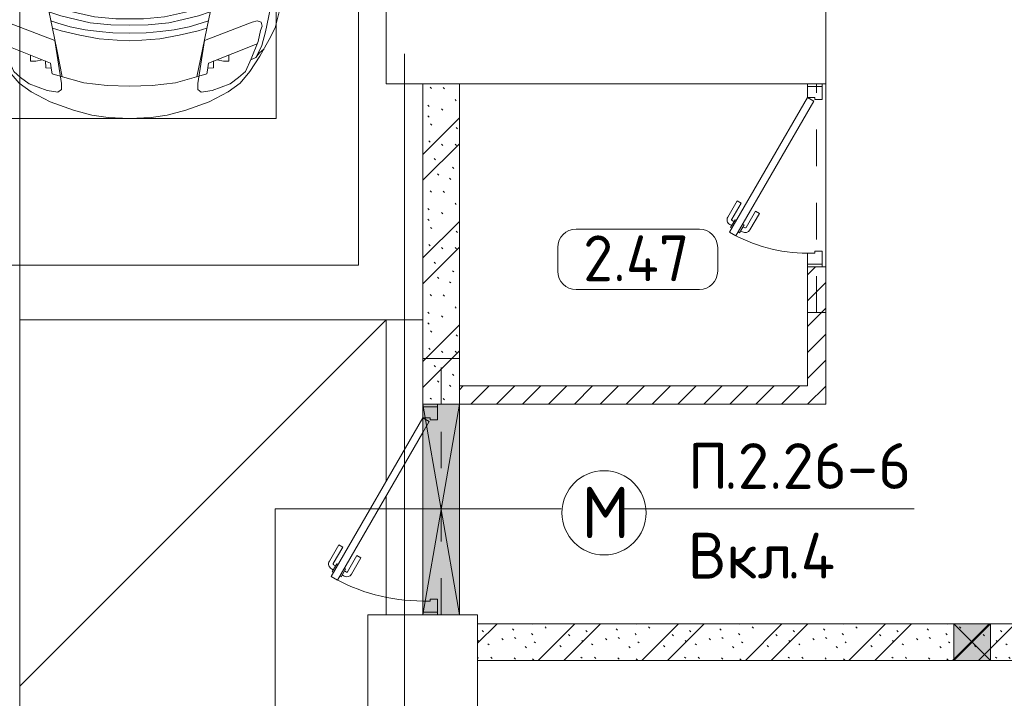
# Model space of a CAD drawing. Header units: millimetres. Extents: x -32229 to 291619, y -13689 to 125138.
# Tile 400 of 565: x 22735 to 28110, y 113394 to 117100. Entities that reach past the tile are written whole.
import ezdxf

# ---------------------------------------------------------------- set-up
doc = ezdxf.new("R2010")
doc.units = ezdxf.units.MM
doc.linetypes.add('3_ Штрих_ 1 х 1 мм', pattern=[400, 200, -200])
doc.linetypes.add('ADSK_Линия сетки', pattern=[5000, 4000, -500, 0, -500])
for name, color, linetype, lineweight in [('A-____-NOTE-TEXT', 7, 'Continuous', 18), ('A-AREA-____-IDEN', 7, 'Continuous', 9), ('A-DETL-____-THIN', 7, 'Continuous', 9), ('A-DETL-GENF-OTLN', 7, 'Continuous', 18), ('A-DOOR-____-MCUT', 7, 'Continuous', 9), ('A-DOOR-____-OTLN', 7, 'Continuous', 18), ('A-DOOR-FRAM-MCUT', 7, 'Continuous', 9), ('A-FLOR-____-OTLN', 7, 'Continuous', 18), ('A-GLAZ-____-MCUT', 7, 'Continuous', 9), ('A-GLAZ-____-OTLN', 7, 'Continuous', 18), ('A-WALL-____-MCUT', 7, 'Continuous', 40), ('A-WALL-____-PATT', 7, 'Continuous', 40), ('C-PRKG-____-OTLN', 7, 'Continuous', 18), ('G-____-____-TEXT', 7, 'Continuous', 9), ('I-WALL-____-MCUT', 7, 'Continuous', 40), ('S-BEAM-____-OTLN', 7, 'Continuous', 18), ('S-COLS-____-MCUT', 7, 'Continuous', 40), ('S-GRID-____-OTLN', 7, 'Continuous', 9)]:
    doc.layers.add(name, color=color, linetype=linetype, lineweight=lineweight)
doc.layers.add('A-DETL-____-OTLN', color=7, linetype='Continuous', lineweight=9, true_color=0x00a600)
doc.styles.add('GOST Common_2', font='GOST_Common.ttf', dxfattribs={"height": 280})
doc.styles.add('GOST Common_9', font='GOST_Common.ttf', dxfattribs={"height": 250})
doc.styles.add('ISOCPEUR', font='isocpeur.ttf', dxfattribs={"height": 250})
pattern_1 = [(135, (300.56, 377.28), (-565.6854, 6e-14), [10, -790]), (135, (349.8, 474.73), (-565.6854, 6e-14), [10, -790]), (135, (423.93, 473.06), (-565.6854, 6e-14), [10, -790]), (135, (229.92, 447.9), (-565.6854, 6e-14), [10, -790]), (135, (155.08, 447.9), (-565.6854, 6e-14), [10, -790]), (135, (114.9, 369.03), (-565.6854, 6e-14), [10, -790]), (135, (132.43, 285.8), (-565.6854, 6e-14), [10, -790]), (135, (214.66, 322), (-565.6854, 6e-14), [10, -790]), (135, (198.16, 261.88), (-565.6854, 6e-14), [10, -790]), (135, (45.2, 272.9), (-565.6854, 6e-14), [10, -790]), (135, (42.32, 336.16), (-565.6854, 6e-14), [10, -790]), (135, (92.26, 192.24), (-565.6854, 6e-14), [10, -790]), (135, (7.07, 149.2), (-565.6854, 6e-14), [10, -790]), (135, (80.6, 95.1), (-565.6854, 6e-14), [10, -790]), (135, (79.53, 36.94), (-565.6854, 6e-14), [10, -790]), (135, (153.87, 74.56), (-565.6854, 6e-14), [10, -790]), (135, (228.35, 124.8), (-565.6854, 6e-14), [10, -790]), (135, (279.75, 180.4), (-565.6854, 6e-14), [10, -790]), (135, (282.9, 31.63), (-565.6854, 6e-14), [10, -790]), (135, (377.38, 53.45), (-565.6854, 6e-14), [10, -790]), (135, (352.28, 102.7), (-565.6854, 6e-14), [10, -790]), (135, (354.05, 0), (-565.6854, 6e-14), [10, -790]), (135, (553.23, 16.45), (-565.6854, 6e-14), [10, -790]), (135, (542.38, 63.45), (-565.6854, 6e-14), [10, -790]), (135, (536.58, 239.3), (-565.6854, 6e-14), [10, -790]), (135, (475.85, 203.9), (-565.6854, 6e-14), [10, -790]), (135, (475.85, 316.54), (-565.6854, 6e-14), [10, -790]), (135, (520.8, 408.7), (-565.6854, 6e-14), [10, -790]), (135, (551.1, 470.8), (-565.6854, 6e-14), [10, -790]), (135, (235.25, 537.93), (-565.6854, 6e-14), [10, -790]), (135, (407.25, 547.65), (-565.6854, 6e-14), [10, -790]), (135, (94.5, 558.6), (-565.6854, 6e-14), [10, -790]), (135, (46.4, 532.3), (-565.6854, 6e-14), [10, -790]), (135, (85.56, 465.04), (-565.6854, 6e-14), [10, -790]), (135, (355.53, 181.14), (-565.6854, 6e-14), [10, -790]), (135, (362.23, 243.6), (-565.6854, 6e-14), [10, -790]), (135, (413.45, 344.1), (-565.6854, 6e-14), [10, -790]), (135, (286.3, 273.25), (-565.6854, 6e-14), [10, -790]), (135, (423.02, 263.72), (-565.6854, 6e-14), [10, -790]), (135, (162.94, 190.2), (-565.6854, 6e-14), [10, -790]), (135, (470.25, 120.93), (-565.6854, 6e-14), [10, -790]), (135, (484.48, 9.78), (-565.6854, 6e-14), [10, -790]), (45, (0, 212.13), (-565.6854, 0), []), (45, (212.13, 0), (-565.6854, 0), []), (45, (353.55, 0), (-565.6854, 0), []), (45, (0, 353.55), (-565.6854, 0), [])]
pattern_2 = [(45, (0, 0), (-70.71068, 70.71068), [])]

# ---------------------------------------------------------------- blocks, each defined once
blk = doc.blocks.new('АР_Дверь однопольная - 1000х2100h_850__Кладовая-4711884--02 ЭМ')
at = {"layer": 'A-DOOR-____-MCUT', "color": 253, "lineweight": 13, "true_color": 0xaaaaaa}
for p, q in [((-311.1, 475), (-331.1, 440.4)), ((-331.1, 440.4), (405, 15.4)), ((425, 50), (-311.1, 475)), ((405, 15.4), (425, 50))]:
    blk.add_line(p, q, dxfattribs=at)
at = {"layer": 'A-DOOR-____-OTLN', "color": 253, "lineweight": 5, "true_color": 0xaaaaaa}
for p, q in [((-138.9, 433.3), (-227.7, 484.6)), ((-289.5, 462.5), (-285.5, 469.4)), ((-285.5, 469.4), (-242.2, 444.4)), ((-274.6, 463.2), (-268.6, 473.6)), ((-253, 450.7), (-247, 461.1)), ((-242.2, 444.4), (-246.2, 437.5)), ((-151.4, 411.7), (-240.2, 462.9)), ((-151.4, 411.7), (-138.9, 433.3)), ((-309.5, 427.9), (-313.5, 420.9)), ((-313.5, 420.9), (-270.2, 395.9)), ((-302.6, 414.7), (-308.7, 404.3)), ((-281, 402.2), (-287, 391.8)), ((-196.4, 333.7), (-285.2, 385)), ((-270.2, 395.9), (-266.2, 402.9)), ((-208.9, 312.1), (-297.7, 363.3)), ((-196.4, 333.7), (-208.9, 312.1))]:
    blk.add_line(p, q, dxfattribs=at)
for centre, radius, start, end in [((-242.7, 458.6), 30, 60, 150), ((425, 50), 850, 150, 180), ((-242.7, 458.6), 4.99, 60, 150), ((-282.7, 389.3), 30, 150, 240), ((-282.7, 389.3), 4.99, 150, 240)]:
    blk.add_arc(centre, radius, start, end, dxfattribs=at)
at = {"layer": 'A-DOOR-FRAM-MCUT', "color": 253, "lineweight": 13, "true_color": 0xaaaaaa}
for p, q in [((-485, 50), (-500, 50)), ((-425, 50), (-485, 50)), ((-485, 50), (-485, -30)), ((-425, 10), (-425, 50)), ((-415, 10), (-425, 10)), ((-415, -30), (-415, 10)), ((425, 10), (415, 10)), ((415, 10), (415, -30)), ((485, 50), (425, 50)), ((425, 50), (425, 10)), ((485, -30), (485, 50)), ((485, 50), (500, 50)), ((-485, -30), (-500, -30)), ((-485, -30), (-415, -30)), ((415, -30), (485, -30)), ((485, -30), (500, -30))]:
    blk.add_line(p, q, dxfattribs=at)
blk = doc.blocks.new('АР_Дверь однопольная - 1150х2100h_кл_ коридор-4810408--02 ЭМ')
at = {"layer": 'A-DOOR-____-MCUT', "color": 253, "lineweight": 13, "true_color": 0xaaaaaa}
for p, q in [((-366, 600), (-386, 565.4)), ((500, 100), (-366, 600)), ((-386, 565.4), (420, 100)), ((420, 100), (480, 65.4)), ((480, 65.4), (500, 100))]:
    blk.add_line(p, q, dxfattribs=at)
at = {"layer": 'A-DOOR-____-OTLN', "color": 253, "lineweight": 5, "true_color": 0xaaaaaa}
for p, q in [((-344.4, 587.5), (-340.4, 594.4)), ((-340.4, 594.4), (-297.1, 569.4)), ((-329.5, 588.2), (-323.5, 598.6)), ((-193.8, 558.3), (-282.6, 609.6)), ((-364.4, 552.9), (-368.4, 545.9)), ((-368.4, 545.9), (-325.1, 520.9)), ((-357.5, 539.7), (-363.6, 529.3)), ((-307.9, 575.7), (-301.9, 586.1)), ((-297.1, 569.4), (-301.1, 562.5)), ((-206.3, 536.7), (-295.1, 587.9)), ((-206.3, 536.7), (-193.8, 558.3)), ((-263.8, 437.1), (-352.6, 488.3)), ((-335.9, 527.2), (-341.9, 516.8)), ((-251.3, 458.7), (-340.1, 510)), ((-325.1, 520.9), (-321.1, 527.9)), ((-251.3, 458.7), (-263.8, 437.1))]:
    blk.add_line(p, q, dxfattribs=at)
for centre, radius, start, end in [((500, 100), 1000, 150, 180), ((-297.6, 583.6), 30, 60, 150), ((-297.6, 583.6), 4.99, 60, 150), ((-337.6, 514.3), 30, 150, 240), ((-337.6, 514.3), 4.99, 150, 240)]:
    blk.add_arc(centre, radius, start, end, dxfattribs=at)
at = {"layer": 'A-DOOR-FRAM-MCUT', "color": 253, "lineweight": 13, "true_color": 0xaaaaaa}
for p, q in [((-560, 100), (-575, 100)), ((-500, 100), (-560, 100)), ((-560, 100), (-560, 20)), ((-500, 60), (-500, 100)), ((-490, 60), (-500, 60)), ((-490, 20), (-490, 60)), ((500, 60), (490, 60)), ((490, 60), (490, 20)), ((560, 100), (500, 100)), ((500, 100), (500, 60)), ((560, 20), (560, 100)), ((560, 100), (575, 100)), ((-560, 20), (-575, 20)), ((-560, 20), (-490, 20)), ((490, 20), (560, 20)), ((560, 20), (575, 20))]:
    blk.add_line(p, q, dxfattribs=at)
blk = doc.blocks.new('АР_Машиноместо - 4900x2400_М__5300х2500_-V64--02 ЭМ')
at = {"layer": 'A-DETL-GENF-OTLN', "color": 253, "lineweight": 13, "true_color": 0xaaaaaa}
for p, q in [((1132.7, -806), (1044.2, -818.6)), ((1250, -800), (1132.7, -806)), ((1250, -800), (1367.3, -806)), ((1367.3, -806), (1455.8, -818.6)), ((943.3, -845.1), (815.8, -891)), ((1044.2, -818.6), (943.3, -845.1)), ((1455.8, -818.6), (1556.7, -845.1)), ((1556.7, -845.1), (1684.2, -891)), ((815.8, -891), (711.9, -946.2)), ((1684.2, -891), (1788.1, -946.2)), ((711.9, -946.2), (647.2, -992.8)), ((800.1, -952.6), (700.9, -989.1)), ((859, -944.1), (800.1, -952.6)), ((877.7, -958.9), (859, -944.1)), ((877.7, -991.4), (877.7, -958.9)), ((1622.3, -958.9), (1641, -944.1)), ((1622.3, -991.4), (1622.3, -958.9)), ((1641, -944.1), (1699.9, -952.6)), ((1699.9, -952.6), (1799.1, -989.1)), ((1788.1, -946.2), (1852.8, -992.8)), ((647.2, -992.8), (593.2, -1056.8)), ((700.9, -989.1), (655, -1024.3)), ((841.1, -1225.9), (877.7, -991.4)), ((1000.2, -994.5), (871.4, -1031.3)), ((1127.4, -979.8), (1000.2, -994.5)), ((1250, -977.6), (1127.4, -979.8)), ((1250, -977.6), (1372.6, -979.8)), ((1372.6, -979.8), (1499.8, -994.5)), ((1499.8, -994.5), (1628.6, -1031.3)), ((1658.9, -1225.9), (1622.3, -991.4)), ((1799.1, -989.1), (1845, -1024.3)), ((1852.8, -992.8), (1906.8, -1056.8)), ((593.2, -1056.8), (539.3, -1140.4)), ((617.9, -1057.3), (586.9, -1126.3)), ((654.7, -1024.4), (617.9, -1057.3)), ((882.6, -1027.5), (853.8, -1167.4)), ((1617.4, -1027.5), (1646.2, -1167.4)), ((1845.3, -1024.4), (1882.1, -1057.3)), ((1882.1, -1057.3), (1913.1, -1126.3)), ((1906.8, -1056.8), (1960.7, -1140.4)), ((586.9, -1126.3), (548.2, -1220.1)), ((589, -1121.6), (561.3, -1132.6)), ((1911, -1121.6), (1938.7, -1132.6)), ((1913.1, -1126.3), (1951.8, -1220.1)), ((539.3, -1140.4), (487.4, -1232.1)), ((540.4, -1159.6), (516.2, -1180.5)), ((561.3, -1132.6), (540.4, -1159.6)), ((853.8, -1167.4), (826.8, -1300.9)), ((1646.2, -1167.4), (1673.2, -1300.9)), ((1938.7, -1132.6), (1959.6, -1159.6)), ((1959.6, -1159.6), (1983.8, -1180.5)), ((1960.7, -1140.4), (2012.6, -1232.1)), ((487.4, -1232.1), (455.7, -1296.1)), ((548.2, -1220.1), (535, -1280.6)), ((580.7, -1327.1), (841.1, -1225.9)), ((1084.1, -1236), (978.6, -1254.6)), ((1182.5, -1227.5), (1084.1, -1236)), ((1250, -1223.7), (1182.5, -1227.5)), ((1250, -1223.7), (1317.5, -1227.5)), ((1317.5, -1227.5), (1415.9, -1236)), ((1415.9, -1236), (1521.4, -1254.6)), ((1919.3, -1327.1), (1658.9, -1225.9)), ((1951.8, -1220.1), (1965, -1280.6)), ((2012.6, -1232.1), (2044.3, -1296.1)), ((535, -1280.6), (527.2, -1305.2)), ((876.3, -1278.7), (828.3, -1293.7)), ((978.6, -1254.6), (876.3, -1278.7)), ((1007.1, -1283.7), (925.2, -1301.6)), ((1083.6, -1274.6), (1007.1, -1283.7)), ((1159.1, -1267.9), (1083.6, -1274.6)), ((1250, -1266.6), (1159.1, -1267.9)), ((1250, -1266.6), (1340.9, -1267.9)), ((1340.9, -1267.9), (1416.4, -1274.6)), ((1416.4, -1274.6), (1492.9, -1283.7)), ((1492.9, -1283.7), (1574.8, -1301.6)), ((1521.4, -1254.6), (1623.7, -1278.7)), ((1623.7, -1278.7), (1671.7, -1293.7)), ((1965, -1280.6), (1972.8, -1305.2)), ((455.7, -1296.1), (430.8, -1396.6)), ((527.2, -1305.2), (531.8, -1326)), ((531.8, -1326), (554.4, -1333.3)), ((554.4, -1333.3), (580.7, -1327.1)), ((826.8, -1300.9), (770, -1576.5)), ((859.1, -1321.2), (819.9, -1334.4)), ((925.2, -1301.6), (859.1, -1321.2)), ((958.3, -1341.1), (873.8, -1361.2)), ((1035, -1323.2), (958.3, -1341.1)), ((1148.3, -1312.4), (1035, -1323.2)), ((1250, -1309.3), (1148.3, -1312.4)), ((1250, -1309.3), (1351.7, -1312.4)), ((1351.7, -1312.4), (1465, -1323.2)), ((1465, -1323.2), (1541.7, -1341.1)), ((1541.7, -1341.1), (1626.2, -1361.2)), ((1574.8, -1301.6), (1640.9, -1321.2)), ((1640.9, -1321.2), (1680.1, -1334.4)), ((1673.2, -1300.9), (1730, -1576.5)), ((1945.6, -1333.3), (1919.3, -1327.1)), ((1968.2, -1326), (1945.6, -1333.3)), ((1972.8, -1305.2), (1968.2, -1326)), ((2044.3, -1296.1), (2069.2, -1396.6)), ((430.8, -1396.6), (422, -1534.1)), ((873.8, -1361.2), (809.9, -1383.1)), ((945.3, -1380.6), (871.4, -1401.1)), ((1059, -1354.8), (945.3, -1380.6)), ((1174.5, -1344.2), (1059, -1354.8)), ((1250, -1344.9), (1174.5, -1344.2)), ((1250, -1344.9), (1325.5, -1344.2)), ((1325.5, -1344.2), (1441, -1354.8)), ((1441, -1354.8), (1554.7, -1380.6)), ((1554.7, -1380.6), (1628.6, -1401.1)), ((1626.2, -1361.2), (1690.1, -1383.1)), ((2069.2, -1396.6), (2078, -1534.1)), ((887, -1446.5), (790.4, -1477.3)), ((871.4, -1401.1), (800.5, -1424.6)), ((986.2, -1425.6), (887, -1446.5)), ((1061.9, -1445.7), (973.4, -1459.7)), ((1070, -1410.4), (986.2, -1425.6)), ((1163.9, -1435.1), (1061.9, -1445.7)), ((1168.3, -1399.8), (1070, -1410.4)), ((1250, -1435.1), (1163.9, -1435.1)), ((1250, -1400.1), (1168.3, -1399.8)), ((1250, -1400.1), (1331.7, -1399.8)), ((1250, -1435.1), (1336.1, -1435.1)), ((1331.7, -1399.8), (1430, -1410.4)), ((1336.1, -1435.1), (1438.1, -1445.7)), ((1430, -1410.4), (1513.8, -1425.6)), ((1438.1, -1445.7), (1526.6, -1459.7)), ((1513.8, -1425.6), (1613, -1446.5)), ((1613, -1446.5), (1709.6, -1477.3)), ((1628.6, -1401.1), (1699.5, -1424.6)), ((884.3, -1480.8), (782, -1518.1)), ((973.4, -1459.7), (884.3, -1480.8)), ((1060, -1496.1), (994.9, -1509.3)), ((1159.3, -1489.1), (1060, -1496.1)), ((1250, -1488.3), (1159.3, -1489.1)), ((1250, -1488.3), (1340.7, -1489.1)), ((1340.7, -1489.1), (1440, -1496.1)), ((1440, -1496.1), (1505.1, -1509.3)), ((1526.6, -1459.7), (1615.7, -1480.8)), ((1615.7, -1480.8), (1718, -1518.1)), ((422, -1534.1), (422, -1662.9)), ((881.7, -1536.4), (770, -1576.5)), ((994.9, -1509.3), (881.7, -1536.4)), ((1505.1, -1509.3), (1618.3, -1536.4)), ((1618.3, -1536.4), (1730, -1576.5)), ((2078, -1534.1), (2078, -1662.9)), ((770, -1576.5), (718.3, -1834.2)), ((1730, -1576.5), (1781.7, -1834.2)), ((422, -1662.9), (434.8, -1820.7)), ((1147.5, -1650.5), (1123.5, -1670.9)), ((1184.7, -1635.7), (1147.5, -1650.5)), ((1217.8, -1629.1), (1184.7, -1635.7)), ((1217.8, -1629.1), (1250, -1626.8)), ((1282.2, -1629.1), (1250, -1626.8)), ((1282.2, -1629.1), (1315.3, -1635.7)), ((1315.3, -1635.7), (1352.5, -1650.5)), ((1352.5, -1650.5), (1376.5, -1670.9)), ((2078, -1662.9), (2065.2, -1820.7)), ((1064.9, -1700.5), (1004.2, -1721.4)), ((1107.2, -1689.8), (1064.9, -1700.5)), ((1123.5, -1670.9), (1107.2, -1689.8)), ((1376.5, -1670.9), (1392.8, -1689.8)), ((1392.8, -1689.8), (1435.1, -1700.5)), ((1435.1, -1700.5), (1495.8, -1721.4)), ((917, -1761.1), (837.5, -1812.1)), ((1004.2, -1721.4), (917, -1761.1)), ((1495.8, -1721.4), (1583, -1761.1)), ((1583, -1761.1), (1662.5, -1812.1)), ((434.8, -1820.7), (444.9, -1956.8)), ((837.5, -1812.1), (761.1, -1871.7)), ((1662.5, -1812.1), (1738.9, -1871.7)), ((2065.2, -1820.7), (2055.1, -1956.8)), ((761.1, -1871.7), (690.7, -1941.6)), ((718.3, -1834.2), (705.7, -1926.7)), ((1738.9, -1871.7), (1809.3, -1941.6)), ((1781.7, -1834.2), (1794.3, -1926.7)), ((444.9, -1956.8), (453, -2159.1)), ((690.7, -1941.6), (634.6, -2015)), ((1809.3, -1941.6), (1865.4, -2015)), ((2055.1, -1956.8), (2047, -2159.1)), ((475.1, -2041), (447.5, -2034.4)), ((525.5, -2074.6), (475.1, -2041)), ((634.6, -2015), (580.7, -2105.7)), ((1865.4, -2015), (1919.3, -2105.7)), ((1974.5, -2074.6), (2024.9, -2041)), ((2024.9, -2041), (2052.5, -2034.4)), ((578.8, -2112.6), (525.5, -2074.6)), ((619.7, -2168.6), (600.3, -2072.7)), ((1880.3, -2168.6), (1899.7, -2072.7)), ((1921.2, -2112.6), (1974.5, -2074.6)), ((580.7, -2105.7), (567.1, -2153.8)), ((1919.3, -2105.7), (1932.9, -2153.8)), ((453, -2159.1), (455, -2238.9)), ((564.3, -2195.4), (536.7, -2211.8)), ((567.1, -2153.8), (564.3, -2195.4)), ((579.9, -2213.8), (564.9, -2186.5)), ((647.3, -2254.2), (619.7, -2168.6)), ((1852.7, -2254.2), (1880.3, -2168.6)), ((1920.1, -2213.8), (1935.1, -2186.5)), ((1932.9, -2153.8), (1935.7, -2195.4)), ((1935.7, -2195.4), (1963.3, -2211.8)), ((2047, -2159.1), (2045, -2238.9)), ((381.7, -2266.4), (417.4, -2243.4)), ((417.4, -2243.4), (445.1, -2238.7)), ((445.1, -2238.7), (481.8, -2239.5)), ((505.1, -2230), (467.5, -2239.2)), ((482, -2235.6), (479.1, -2288.7)), ((536.7, -2211.8), (505.1, -2230)), ((586.6, -2231.3), (510.1, -2227.1)), ((600.8, -2263), (579.9, -2213.8)), ((685.1, -2322.3), (647.3, -2254.2)), ((1814.9, -2322.3), (1852.7, -2254.2)), ((1899.2, -2263), (1920.1, -2213.8)), ((1913.4, -2231.3), (1989.9, -2227.1)), ((1963.3, -2211.8), (1994.9, -2230)), ((1994.9, -2230), (2032.5, -2239.2)), ((2018, -2235.6), (2020.9, -2288.7)), ((2054.9, -2238.7), (2018.2, -2239.5)), ((2082.6, -2243.4), (2054.9, -2238.7)), ((2118.3, -2266.4), (2082.6, -2243.4)), ((335.2, -2322.3), (381.7, -2266.4)), ((449.8, -2306.1), (417.4, -2333.8)), ((470, -2290), (449.8, -2306.1)), ((454.5, -2423.6), (456, -2301.1)), ((493.6, -2288.6), (470, -2290)), ((523.3, -2281.2), (493.6, -2288.6)), ((559, -2282.6), (523.3, -2281.2)), ((580.6, -2296), (559, -2282.6)), ((630.6, -2332.9), (580.6, -2296)), ((633.8, -2340.5), (600.8, -2263)), ((1866.2, -2340.5), (1899.2, -2263)), ((1869.4, -2332.9), (1919.4, -2296)), ((1919.4, -2296), (1941, -2282.6)), ((1941, -2282.6), (1976.7, -2281.2)), ((1976.7, -2281.2), (2006.4, -2288.6)), ((2006.4, -2288.6), (2030, -2290)), ((2030, -2290), (2050.2, -2306.1)), ((2045.5, -2423.6), (2044, -2301.1)), ((2050.2, -2306.1), (2082.6, -2333.8)), ((2164.8, -2322.3), (2118.3, -2266.4)), ((333.1, -2350.6), (335.2, -2322.3)), ((341.2, -2366.2), (333.1, -2350.6)), ((384.4, -2347.9), (341.2, -2366.2)), ((417.4, -2333.8), (384.4, -2347.9)), ((603.5, -2534.3), (606.1, -2314.9)), ((656.7, -2380.3), (633.8, -2340.5)), ((710, -2355.4), (685.1, -2322.3)), ((734.3, -2368.8), (710, -2355.4)), ((929.1, -2364.1), (772.7, -2371.5)), ((1115.2, -2358.7), (929.1, -2364.1)), ((1250, -2357.8), (1115.2, -2358.7)), ((1250, -2357.8), (1384.8, -2358.7)), ((1384.8, -2358.7), (1570.9, -2364.1)), ((1570.9, -2364.1), (1727.3, -2371.5)), ((1765.7, -2368.8), (1790, -2355.4)), ((1790, -2355.4), (1814.9, -2322.3)), ((1843.3, -2380.3), (1866.2, -2340.5)), ((1896.5, -2534.3), (1893.9, -2314.9)), ((2082.6, -2333.8), (2115.6, -2347.9)), ((2115.6, -2347.9), (2158.8, -2366.2)), ((2158.8, -2366.2), (2166.9, -2350.6)), ((2166.9, -2350.6), (2164.8, -2322.3)), ((672.8, -2399.7), (656.7, -2380.3)), ((684.8, -2406.5), (667.8, -2638.3)), ((700.6, -2415.4), (672.8, -2399.7)), ((813.8, -2416.7), (700.6, -2415.4)), ((772.7, -2371.5), (734.3, -2368.8)), ((999.2, -2409.3), (813.8, -2416.7)), ((1132.7, -2404.6), (999.2, -2409.3)), ((1250, -2406.6), (1132.7, -2404.6)), ((1250, -2406.6), (1367.3, -2404.6)), ((1367.3, -2404.6), (1500.8, -2409.3)), ((1500.8, -2409.3), (1686.2, -2416.7)), ((1686.2, -2416.7), (1799.4, -2415.4)), ((1727.3, -2371.5), (1765.7, -2368.8)), ((1799.4, -2415.4), (1827.2, -2399.7)), ((1815.2, -2406.5), (1832.2, -2638.3)), ((1827.2, -2399.7), (1843.3, -2380.3)), ((456.8, -2613.6), (454.5, -2423.6)), ((2043.2, -2613.6), (2045.5, -2423.6)), ((604.4, -2850.8), (603.5, -2534.3)), ((1895.6, -2850.8), (1896.5, -2534.3)), ((456.1, -2818.3), (456.8, -2613.6)), ((2043.9, -2818.3), (2043.2, -2613.6)), ((667.8, -2638.3), (659.3, -2936)), ((1832.2, -2638.3), (1840.7, -2936)), ((446, -2964.8), (456.1, -2818.3)), ((2054, -2964.8), (2043.9, -2818.3)), ((604.4, -2919.4), (604.4, -2850.8)), ((1895.6, -2919.4), (1895.6, -2850.8)), ((618.7, -2966.7), (604.4, -2919.4)), ((659.3, -2936), (676.4, -3260.1)), ((1840.7, -2936), (1823.6, -3260.1)), ((1881.3, -2966.7), (1895.6, -2919.4)), ((432.8, -3149.3), (446, -2964.8)), ((643.6, -3024.6), (618.7, -2966.7)), ((1856.4, -3024.6), (1881.3, -2966.7)), ((2067.2, -3149.3), (2054, -2964.8)), ((485.6, -3046.1), (480.8, -3085)), ((504.5, -3046.6), (485.6, -3046.1)), ((512.2, -3061.4), (504.5, -3046.6)), ((510.9, -3094.6), (512.2, -3061.4)), ((665.1, -3046.1), (643.6, -3024.6)), ((1834.9, -3046.1), (1856.4, -3024.6)), ((1987.8, -3061.4), (1995.5, -3046.6)), ((1989.1, -3094.6), (1987.8, -3061.4)), ((1995.5, -3046.6), (2014.4, -3046.1)), ((2014.4, -3046.1), (2019.2, -3085)), ((480.8, -3085), (474.8, -3179.9)), ((515.3, -3213.7), (510.9, -3094.6)), ((1984.7, -3213.7), (1989.1, -3094.6)), ((2019.2, -3085), (2025.2, -3179.9)), ((415.7, -3305.9), (432.8, -3149.3)), ((456.9, -3174.2), (432.9, -3148.3)), ((558.4, -3165.4), (513.6, -3168)), ((579.5, -3167.7), (558.4, -3165.4)), ((601.7, -3179.4), (579.5, -3167.7)), ((1898.3, -3179.4), (1920.5, -3167.7)), ((1920.5, -3167.7), (1941.6, -3165.4)), ((1941.6, -3165.4), (1986.4, -3168)), ((2043.1, -3174.2), (2067.1, -3148.3)), ((2084.3, -3305.9), (2067.1, -3148.3)), ((475.2, -3173.5), (456.9, -3174.2)), ((474.8, -3179.9), (462.2, -3347.3)), ((522.2, -3303.2), (515.3, -3213.7)), ((654.5, -3228.1), (601.7, -3179.4)), ((1845.5, -3228.1), (1898.3, -3179.4)), ((1977.8, -3303.2), (1984.7, -3213.7)), ((2024.8, -3173.5), (2043.1, -3174.2)), ((2025.2, -3179.9), (2037.8, -3347.3)), ((599.8, -3262.3), (593.6, -3292.5)), ((612.1, -3245.7), (599.8, -3262.3)), ((626.8, -3246.1), (612.1, -3245.7)), ((643.2, -3259.9), (626.8, -3246.1)), ((657.2, -3286.3), (643.2, -3259.9)), ((674.6, -3227.6), (654.5, -3228.1)), ((676.4, -3260.1), (695.7, -3502.8)), ((1823.6, -3260.1), (1804.3, -3502.8)), ((1825.4, -3227.6), (1845.5, -3228.1)), ((1842.8, -3286.3), (1856.8, -3259.9)), ((1856.8, -3259.9), (1873.2, -3246.1)), ((1873.2, -3246.1), (1887.9, -3245.7)), ((1887.9, -3245.7), (1900.2, -3262.3)), ((1900.2, -3262.3), (1906.4, -3292.5)), ((397.1, -3474.2), (415.7, -3305.9)), ((564.6, -3349.7), (522.2, -3303.2)), ((593.6, -3292.5), (597.1, -3327.4)), ((597.1, -3327.4), (605.2, -3346.8)), ((661.1, -3321.2), (657.2, -3286.3)), ((658.7, -3344.5), (661.1, -3321.2)), ((1838.9, -3321.2), (1842.8, -3286.3)), ((1841.3, -3344.5), (1838.9, -3321.2)), ((1902.9, -3327.4), (1894.8, -3346.8)), ((1906.4, -3292.5), (1902.9, -3327.4)), ((1935.4, -3349.7), (1977.8, -3303.2)), ((2102.9, -3474.2), (2084.3, -3305.9)), ((462.2, -3347.3), (456.6, -3434.5)), ((508, -3422.8), (566.8, -3375.1)), ((569.7, -3360.7), (564.6, -3349.7)), ((566.8, -3375.1), (569.7, -3360.7)), ((605.2, -3346.8), (620, -3369.3)), ((620, -3369.3), (638.7, -3372.5)), ((638.7, -3372.5), (654.1, -3360.7)), ((654.1, -3360.7), (658.7, -3344.5)), ((1845.9, -3360.7), (1841.3, -3344.5)), ((1861.3, -3372.5), (1845.9, -3360.7)), ((1880, -3369.3), (1861.3, -3372.5)), ((1894.8, -3346.8), (1880, -3369.3)), ((1930.3, -3360.7), (1935.4, -3349.7)), ((1933.2, -3375.1), (1930.3, -3360.7)), ((1992, -3422.8), (1933.2, -3375.1)), ((2037.8, -3347.3), (2043.4, -3434.5)), ((456.6, -3434.5), (466.2, -3441.1)), ((466.2, -3441.1), (481.5, -3439.1)), ((481.5, -3439.1), (508, -3422.8)), ((690.2, -3433.7), (654.7, -3470.4)), ((773, -3424.2), (744.1, -3447.2)), ((811.1, -3414.8), (773, -3424.2)), ((853.3, -3407.2), (811.1, -3414.8)), ((825.6, -3512.1), (821, -3413)), ((965.3, -3397.8), (853.3, -3407.2)), ((1102.5, -3394.3), (965.3, -3397.8)), ((1250, -3391.3), (1102.5, -3394.3)), ((1250, -3391.3), (1397.5, -3394.3)), ((1397.5, -3394.3), (1534.7, -3397.8)), ((1534.7, -3397.8), (1646.7, -3407.2)), ((1646.7, -3407.2), (1688.9, -3414.8)), ((1674.4, -3512.1), (1679, -3413)), ((1688.9, -3414.8), (1727, -3424.2)), ((1727, -3424.2), (1755.7, -3447)), ((1809.8, -3433.7), (1845.3, -3470.4)), ((2018.5, -3439.1), (1992, -3422.8)), ((2033.8, -3441.1), (2018.5, -3439.1)), ((2043.4, -3434.5), (2033.8, -3441.1)), ((390.2, -3630), (397.1, -3474.2)), ((654.7, -3470.4), (624.9, -3501.2)), ((744.1, -3447.2), (691.3, -3447.2)), ((744.3, -3447), (773.2, -3472.4)), ((773.2, -3472.4), (825.6, -3512.1)), ((1726.8, -3472.4), (1674.4, -3512.1)), ((1755.7, -3447), (1726.8, -3472.4)), ((1755.7, -3447.2), (1808.7, -3447.2)), ((1845.3, -3470.4), (1875.1, -3501.2)), ((2109.8, -3630), (2102.9, -3474.2)), ((598.3, -3518.6), (537.9, -3567)), ((624.9, -3501.2), (598.3, -3518.6)), ((840.1, -3687.8), (826.6, -3509.6)), ((1250, -3520.1), (827.2, -3517.2)), ((1250, -3520.1), (1672.8, -3517.2)), ((1659.9, -3687.8), (1673.4, -3509.6)), ((1875.1, -3501.2), (1901.7, -3518.6)), ((1901.7, -3518.6), (1962.1, -3567)), ((491.4, -3594.2), (438.6, -3629.8)), ((537.9, -3567), (491.4, -3594.2)), ((1962.1, -3567), (2008.6, -3594.2)), ((2008.6, -3594.2), (2061.4, -3629.8)), ((384, -3802.9), (390.2, -3630)), ((438.6, -3629.8), (403.8, -3665.5)), ((2061.4, -3629.8), (2096.2, -3665.5)), ((2116, -3802.9), (2109.8, -3630)), ((403.8, -3665.5), (388.1, -3688.4)), ((863.9, -3917.5), (840.1, -3687.8)), ((1636.1, -3917.5), (1659.9, -3687.8)), ((2096.2, -3665.5), (2111.9, -3688.4)), ((387.4, -3958.4), (384, -3802.9)), ((2112.6, -3958.4), (2116, -3802.9)), ((893.6, -4121.6), (863.9, -3917.5)), ((1606.4, -4121.6), (1636.1, -3917.5)), ((416.4, -4059.2), (387.4, -3958.4)), ((2083.6, -4059.2), (2112.6, -3958.4)), ((458.6, -4167), (416.4, -4059.2)), ((2041.4, -4167), (2083.6, -4059.2)), ((914, -4272.5), (893.6, -4121.6)), ((1586, -4272.5), (1606.4, -4121.6)), ((522.5, -4267.9), (458.6, -4167)), ((1977.5, -4267.9), (2041.4, -4167)), ((596.3, -4340.6), (522.5, -4267.9)), ((955.5, -4283.9), (861, -4259.4)), ((861.2, -4260.3), (869.3, -4451.1)), ((1050.4, -4297.3), (955.5, -4283.9)), ((1146, -4306.7), (1050.4, -4297.3)), ((1354, -4306.7), (1449.6, -4297.3)), ((1449.6, -4297.3), (1544.5, -4283.9)), ((1544.5, -4283.9), (1639, -4259.4)), ((1638.8, -4260.3), (1630.7, -4451.1)), ((1903.7, -4340.6), (1977.5, -4267.9)), ((686, -4391.6), (596.3, -4340.6)), ((1250, -4312), (1146, -4306.7)), ((1250, -4312), (1354, -4306.7)), ((1814, -4391.6), (1903.7, -4340.6)), ((804.4, -4436.7), (686, -4391.6)), ((1695.6, -4436.7), (1814, -4391.6)), ((927, -4466.6), (804.4, -4436.7)), ((1573, -4466.6), (1695.6, -4436.7)), ((1114.6, -4493), (927, -4466.6)), ((1250, -4500), (1114.6, -4493)), ((1250, -4500), (1385.4, -4493)), ((1385.4, -4493), (1573, -4466.6))]:
    blk.add_line(p, q, dxfattribs=at)
at = {"layer": 'A-DETL-GENF-OTLN', "color": 254, "lineweight": 13, "true_color": 0xd4d4d4}
for p, q in [((823.3, -1074.4), (792.9, -1076.2)), ((824.1, -1063.7), (818.8, -1102.9)), ((827.7, -1045), (824.1, -1063.7)), ((871.3, -1031.9), (827.7, -1045)), ((1628.7, -1031.9), (1672.3, -1045)), ((1672.3, -1045), (1675.9, -1063.7)), ((1675.9, -1063.7), (1681.2, -1102.9)), ((1676.7, -1074.4), (1707.1, -1076.2)), ((818.8, -1102.9), (554, -1208.1)), ((709.1, -1112.7), (708.2, -1146.9)), ((737.7, -1113.6), (709.1, -1112.7)), ((772.6, -1121.3), (737.7, -1113.6)), ((792.9, -1076.2), (791.2, -1114.5)), ((1681.2, -1102.9), (1946, -1208.1)), ((1707.1, -1076.2), (1708.8, -1114.5)), ((1727.4, -1121.3), (1762.3, -1113.6)), ((1762.3, -1113.6), (1790.9, -1112.7)), ((1790.9, -1112.7), (1791.8, -1146.9)), ((561.7, -1132.1), (527.9, -1198.6)), ((1938.3, -1132.1), (1972.1, -1198.6)), ((527.9, -1198.6), (507.4, -1274.3)), ((1972.1, -1198.6), (1992.6, -1274.3)), ((507.4, -1274.3), (483.4, -1395.6)), ((1992.6, -1274.3), (2016.6, -1395.6)), ((483.4, -1395.6), (470.9, -1561.4)), ((2016.6, -1395.6), (2029.1, -1561.4)), ((470.9, -1561.4), (462.8, -1889.5)), ((2029.1, -1561.4), (2037.2, -1889.5)), ((462.8, -1889.5), (471.8, -2077.7)), ((2037.2, -1889.5), (2028.2, -2077.7)), ((471.8, -2077.7), (474.5, -2239.3)), ((2028.2, -2077.7), (2025.5, -2239.3)), ((483.3, -2571.4), (478, -2290)), ((570.6, -2291.4), (564.4, -2580.5)), ((1929.4, -2291.4), (1935.6, -2580.5)), ((2016.7, -2571.4), (2022, -2290)), ((728.4, -2415.7), (733.8, -2606.7)), ((1771.6, -2415.7), (1766.2, -2606.7)), ((477.8, -2754.7), (483.3, -2571.4)), ((2022.2, -2754.7), (2016.7, -2571.4)), ((564.4, -2580.5), (571.6, -2853.3)), ((733.8, -2606.7), (737.8, -2818.3)), ((1766.2, -2606.7), (1762.2, -2818.3)), ((1935.6, -2580.5), (1928.4, -2853.3)), ((473.9, -2913.7), (477.8, -2754.7)), ((2026.1, -2913.7), (2022.2, -2754.7)), ((737.8, -2818.3), (752.8, -3099)), ((1762.2, -2818.3), (1747.2, -3099)), ((571.6, -2853.3), (575.7, -2937.4)), ((1928.4, -2853.3), (1924.3, -2937.4)), ((466.3, -3036.3), (473.9, -2913.7)), ((575.7, -2937.4), (595.2, -2997.9)), ((1924.3, -2937.4), (1904.8, -2997.9)), ((2033.7, -3036.3), (2026.1, -2913.7)), ((595.2, -2997.9), (629, -3048.1)), ((1904.8, -2997.9), (1871, -3048.1)), ((462, -3136.6), (466.3, -3036.3)), ((512.5, -3053.2), (532.7, -3145.9)), ((629, -3048.1), (666.7, -3069.7)), ((1871, -3048.1), (1833.3, -3069.7)), ((1987.5, -3053.2), (1967.3, -3145.9)), ((2038, -3136.6), (2033.7, -3036.3)), ((752.8, -3099), (771.7, -3268.5)), ((1747.2, -3099), (1728.3, -3268.5)), ((439.5, -3468.5), (462, -3136.6)), ((532.7, -3145.9), (564, -3316.2)), ((1967.3, -3145.9), (1936, -3316.2)), ((2060.5, -3468.5), (2038, -3136.6)), ((771.7, -3268.5), (797.1, -3388.2)), ((1728.3, -3268.5), (1702.9, -3388.2)), ((564, -3316.2), (602.3, -3530.2)), ((1936, -3316.2), (1897.7, -3530.2)), ((870, -3377.1), (797.1, -3388.2)), ((957.1, -3368.9), (870, -3377.1)), ((1093.5, -3360.7), (957.1, -3368.9)), ((1250, -3360.7), (1093.5, -3360.7)), ((1250, -3360.7), (1406.5, -3360.7)), ((1406.5, -3360.7), (1542.9, -3368.9)), ((1542.9, -3368.9), (1630, -3377.1)), ((1630, -3377.1), (1702.9, -3388.2)), ((734.6, -3405.8), (688.5, -3435.5)), ((797.1, -3388.2), (734.6, -3405.8)), ((1702.9, -3388.2), (1765.4, -3405.8)), ((1765.4, -3405.8), (1811.5, -3435.5)), ((434.2, -3623.7), (439.5, -3468.5)), ((749.1, -3450.8), (765.5, -3589.1)), ((1750.9, -3450.8), (1734.5, -3589.1)), ((2065.8, -3623.7), (2060.5, -3468.5)), ((602.3, -3530.2), (673.6, -3827.1)), ((695.7, -3502.8), (723.2, -3741.5)), ((1804.3, -3502.8), (1776.8, -3741.5)), ((1897.7, -3530.2), (1826.4, -3827.1)), ((765.5, -3589.1), (785.7, -3746.6)), ((1734.5, -3589.1), (1714.3, -3746.6)), ((438.6, -3823.4), (434.2, -3623.7)), ((2061.4, -3823.4), (2065.8, -3623.7)), ((723.2, -3741.5), (786.9, -4128.3)), ((785.7, -3746.6), (819.4, -4000.8)), ((1714.3, -3746.6), (1680.6, -4000.8)), ((1776.8, -3741.5), (1713.1, -4128.3)), ((454.7, -3976.8), (438.6, -3823.4)), ((673.6, -3827.1), (722.7, -4001.8)), ((1826.4, -3827.1), (1777.3, -4001.8)), ((2045.3, -3976.8), (2061.4, -3823.4)), ((488.6, -4138.1), (454.7, -3976.8)), ((2011.4, -4138.1), (2045.3, -3976.8)), ((722.7, -4001.8), (771.7, -4149.8)), ((819.4, -4000.8), (849, -4182.8)), ((1680.6, -4000.8), (1651, -4182.8)), ((1777.3, -4001.8), (1728.3, -4149.8)), ((527.8, -4239.8), (488.6, -4138.1)), ((786.9, -4128.3), (821.1, -4289.8)), ((1713.1, -4128.3), (1678.9, -4289.8)), ((1972.2, -4239.8), (2011.4, -4138.1)), ((849, -4182.8), (861.2, -4260.3)), ((1651, -4182.8), (1638.8, -4260.3)), ((571.5, -4303.1), (527.8, -4239.8)), ((1928.5, -4303.1), (1972.2, -4239.8)), ((625, -4354.8), (571.5, -4303.1)), ((1875, -4354.8), (1928.5, -4303.1)), ((696.3, -4395.8), (625, -4354.8)), ((1803.7, -4395.8), (1875, -4354.8))]:
    blk.add_line(p, q, dxfattribs=at)
at = {"layer": 'C-PRKG-____-OTLN', "color": 253, "lineweight": 13, "true_color": 0xaaaaaa}
for p, q in [((2500, 0), (0, 0)), ((0, 0), (0, -5300)), ((2500, 0), (2500, -5300)), ((450, -800), (450, -4500)), ((450, -800), (2050, -800)), ((2050, -800), (2050, -4500)), ((450, -4500), (2050, -4500)), ((1900, -5300), (1850, -5300))]:
    blk.add_line(p, q, dxfattribs=at)
blk = doc.blocks.new('АР_Отверстие прямоугольное - ВК-4809401--02 ЭМ')
at = {"layer": 'A-GLAZ-____-OTLN', "lineweight": 13, "true_color": 0xf0f0f0}
blk.add_hatch(color=7, dxfattribs=at).paths.add_polyline_path([(-450, -100), (700, -100), (700, 100), (-450, 100)])
at = {"layer": 'A-GLAZ-____-MCUT', "color": 253, "lineweight": 13, "true_color": 0xaaaaaa}
for p, q in [((-450, 100), (-450, -100)), ((700, 100), (700, -100))]:
    blk.add_line(p, q, dxfattribs=at)
at = {"layer": 'A-GLAZ-____-OTLN', "color": 253, "lineweight": 5, "true_color": 0xaaaaaa}
for p, q in [((700, 100), (-450, -100)), ((-450, 100), (700, -100))]:
    blk.add_line(p, q, dxfattribs=at)
at = {"layer": 'A-GLAZ-____-OTLN', "color": 253, "lineweight": 13, "true_color": 0xaaaaaa}
for p, q in [((700, 100), (-450, 100)), ((-450, 100), (-450, -100)), ((700, -100), (700, 100)), ((-450, -100), (700, -100))]:
    blk.add_line(p, q, dxfattribs=at)
blk = doc.blocks.new('АР_Отверстие прямоугольное - ВК-4289444--02 ЭМ')
at = {"layer": 'A-GLAZ-____-OTLN', "lineweight": 13, "true_color": 0xf0f0f0}
blk.add_hatch(color=7, dxfattribs=at).paths.add_polyline_path([(25, 100), (25, -100), (225, -100), (225, 100)])
at = {"layer": 'A-GLAZ-____-MCUT', "color": 253, "lineweight": 13, "true_color": 0xaaaaaa}
for p, q in [((25, -100), (25, 100)), ((225, -100), (225, 100))]:
    blk.add_line(p, q, dxfattribs=at)
at = {"layer": 'A-GLAZ-____-OTLN', "color": 253, "lineweight": 5, "true_color": 0xaaaaaa}
for p, q in [((225, -100), (25, 100)), ((25, -100), (225, 100))]:
    blk.add_line(p, q, dxfattribs=at)
at = {"layer": 'A-GLAZ-____-OTLN', "color": 253, "lineweight": 13, "true_color": 0xaaaaaa}
for p, q in [((25, -100), (25, 100)), ((25, 100), (225, 100)), ((225, 100), (225, -100)), ((225, -100), (25, -100))]:
    blk.add_line(p, q, dxfattribs=at)
blk = doc.blocks.new('АР_Перемычка - 100_Уx1_75x5__Оп_250-0_125x80x5_-6370712--02 ЭМ')
at = {"layer": 'S-BEAM-____-OTLN', "color": 9, "linetype": '3_ Штрих_ 1 х 1 мм', "lineweight": 15, "true_color": 0xc4c4c4}
for p, q in [((-750, 50), (-750, -50)), ((500, 50), (500, -50)), ((-750, 0), (500, 0))]:
    blk.add_line(p, q, dxfattribs=at)
blk = doc.blocks.new('АР_Перемычка - 200_Уx2_75x5__Оп_250-0_75x5_-7326082--02 ЭМ')
at = {"layer": 'S-BEAM-____-OTLN', "color": 9, "linetype": '3_ Штрих_ 1 х 1 мм', "lineweight": 15, "true_color": 0xc4c4c4}
for p, q in [((-575, 100), (-575, -100)), ((825, 100), (825, -100)), ((-575, 0), (575, 0)), ((575, 0), (825, 0))]:
    blk.add_line(p, q, dxfattribs=at)
blk = doc.blocks.new('Наметкина 10_РД_АР_П_отсоединено_rvt-1--02 ЭМ')
at = {"layer": 'A-WALL-____-PATT', "lineweight": 5, "true_color": 0xaaaaaa}
h = blk.add_hatch(dxfattribs=at)
h.set_pattern_fill('FP_1', color=253, style=0, pattern_type=2)
h.set_pattern_definition(pattern_1)
h.paths.add_polyline_path([(25135.3, 115000), (25135.3, 116750), (24935.3, 116750), (24935.3, 115000)])
h = blk.add_hatch(dxfattribs=at)
h.set_pattern_fill('FP_2', color=253, style=0, pattern_type=2)
h.set_pattern_definition(pattern_2)
h.paths.add_polyline_path([(27135.3, 115100), (27135.3, 115750), (27035.3, 115750), (27035.3, 115100)])
h = blk.add_hatch(dxfattribs=at)
h.set_pattern_fill('FP_2', color=253, style=0, pattern_type=2)
h.set_pattern_definition(pattern_2)
h.paths.add_polyline_path([(25135.3, 115000), (27135.3, 115000), (27135.3, 115100), (25135.3, 115100)])
h = blk.add_hatch(dxfattribs=at)
h.set_pattern_fill('FP_1', color=253, style=0, pattern_type=2)
h.set_pattern_definition(pattern_1)
h.paths.add_polyline_path([(28865.3, 113600), (32165.3, 113600), (32165.3, 113800), (25235.3, 113800), (25235.3, 113600), (28696.6, 113600)])
at = {"layer": 'A-FLOR-____-OTLN', "color": 253, "lineweight": 13, "true_color": 0xaaaaaa}
for p, q in [((22735.3, 121060), (22735.3, 115460)), ((27135.3, 116750), (27135.3, 115750)), ((27135.3, 115750), (27135.3, 116750)), ((22735.3, 115460), (24735.3, 115460)), ((22735.3, 113460), (22735.3, 115460)), ((22735.3, 113460), (24735.3, 115460)), ((22735.3, 115460), (24935.3, 115460)), ((24735.3, 115460), (24735.3, 114578.6)), ((26034.6, 115000), (25135.3, 115000)), ((25135.3, 115000), (25135.3, 113850)), ((24735.3, 114498.6), (24735.3, 113850)), ((25135.3, 113850), (25235.3, 113850)), ((22735.3, 96440), (22735.3, 113460))]:
    blk.add_line(p, q, dxfattribs=at)
at = {"layer": 'A-WALL-____-MCUT', "color": 253, "lineweight": 15, "true_color": 0xaaaaaa}
blk.add_line((25135.3, 115100), (25135.3, 115000), dxfattribs=at)
at = {"layer": 'I-WALL-____-MCUT', "color": 253, "lineweight": 13, "true_color": 0xaaaaaa}
for p, q in [((24935.3, 116750), (24935.3, 115000)), ((25135.3, 116750), (24935.3, 116750)), ((25135.3, 115100), (25135.3, 116750)), ((27035.3, 115750), (27035.3, 115100)), ((27135.3, 115750), (27035.3, 115750)), ((27135.3, 115100), (27135.3, 115750)), ((27035.3, 115100), (25135.3, 115100)), ((27135.3, 115000), (27135.3, 115100)), ((24935.3, 115000), (25135.3, 115000)), ((25135.3, 115000), (27135.3, 115000)), ((27835.3, 113800), (25235.3, 113800)), ((25235.3, 113800), (25235.3, 113600)), ((28035.3, 113800), (27835.3, 113800)), ((28435.3, 113800), (28035.3, 113800)), ((25235.3, 113600), (27835.3, 113600)), ((27835.3, 113600), (28035.3, 113600)), ((28035.3, 113600), (28435.3, 113600))]:
    blk.add_line(p, q, dxfattribs=at)
at = {"layer": 'S-COLS-____-MCUT', "color": 253, "lineweight": 15, "true_color": 0xaaaaaa}
for p, q in [((24735.3, 117150), (24735.3, 116750)), ((27135.3, 116750), (27135.3, 117150)), ((24735.3, 116750), (27135.3, 116750)), ((24635.3, 113850), (24635.3, 113050)), ((24935.3, 113850), (24635.3, 113850)), ((25135.3, 113850), (24935.3, 113850)), ((25235.3, 113850), (25135.3, 113850)), ((25235.3, 113050), (25235.3, 113850))]:
    blk.add_line(p, q, dxfattribs=at)
at = {"layer": 'A-DOOR-____-OTLN', "color": 253, "lineweight": 13, "true_color": 0xaaaaaa, "rotation": 90}
for name, p in [('АР_Дверь однопольная - 1000х2100h_850__Кладовая-4711884--02 ЭМ', (27085.3, 116250)), ('АР_Дверь однопольная - 1150х2100h_кл_ коридор-4810408--02 ЭМ', (25035.3, 114425))]:
    blk.add_blockref(name, p, dxfattribs=at)
at = {"layer": 'A-GLAZ-____-OTLN', "color": 253, "lineweight": 13, "true_color": 0xaaaaaa}
for name, p, rotation in [('АР_Отверстие прямоугольное - ВК-4809401--02 ЭМ', (25035.3, 114300), 90), ('АР_Отверстие прямоугольное - ВК-4289444--02 ЭМ', (28060.3, 113700), 180)]:
    blk.add_blockref(name, p, dxfattribs=dict(at, rotation=rotation))
at = {"layer": 'C-PRKG-____-OTLN', "color": 253, "lineweight": 13, "true_color": 0xaaaaaa, "rotation": 180}
blk.add_blockref('АР_Машиноместо - 4900x2400_М__5300х2500_-V64--02 ЭМ', (24585.3, 115760), dxfattribs=at)
at = {"layer": 'S-BEAM-____-OTLN', "color": 253, "lineweight": 13, "true_color": 0xaaaaaa, "rotation": 90}
for name, p in [('АР_Перемычка - 100_Уx1_75x5__Оп_250-0_125x80x5_-6370712--02 ЭМ', (27085.3, 116250)), ('АР_Перемычка - 200_Уx2_75x5__Оп_250-0_75x5_-7326082--02 ЭМ', (25035.3, 114425))]:
    blk.add_blockref(name, p, dxfattribs=at)
blk = doc.blocks.new('Марка помещения 2 - Марка помещения 2-1605974--02 ЭМ')
at = {"layer": 'A-AREA-____-IDEN', "color": 253, "true_color": 0xaaaaaa}
for p, q in [((-1.797, 0.841), (1.569, 0.841)), ((-2.297, -0.309), (-2.297, 0.341)), ((2.069, 0.341), (2.069, -0.309)), ((1.569, -0.809), (-1.797, -0.809))]:
    blk.add_line(p, q, dxfattribs=at)
for centre, start, end in [((-1.797, 0.341), 90, 180), ((1.569, 0.341), 0, 90), ((-1.797, -0.309), 180, 270), ((1.569, -0.309), 270, 360)]:
    blk.add_arc(centre, 0.5, start, end, dxfattribs=at)

msp = doc.modelspace()

# ---------------------------------------------------------------- linework, layer by layer
at = {"layer": 'A-____-NOTE-TEXT', "color": 5, "lineweight": 9, "true_color": 0x0000ff}
msp.add_circle((25925.3, 114406.8), 230, dxfattribs=at)
at = {"layer": 'A-DETL-____-OTLN', "color": 5, "true_color": 0x0000ff}
for p in [(24130.3, 95701.8), (25690.3, 114428.6)]:
    msp.add_line(p, (24130.3, 114428.6), dxfattribs=at)
at = {"layer": 'A-DETL-____-THIN'}
msp.add_line((27618.5, 114428.6), (26018.5, 114428.6), dxfattribs=at)
at = {"layer": 'S-GRID-____-OTLN', "color": 253, "linetype": 'ADSK_Линия сетки', "true_color": 0xaaaaaa}
msp.add_line((24835.3, -12088.9), (24835.3, 125138.4), dxfattribs=at)

# ---------------------------------------------------------------- block references
at = {"lineweight": 5}
msp.add_blockref('Наметкина 10_РД_АР_П_отсоединено_rvt-1--02 ЭМ', (0, 0), dxfattribs=at)
at = {"layer": 'A-AREA-____-IDEN', "color": 253, "true_color": 0xaaaaaa, "xscale": 199.9999999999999, "yscale": 199.9999999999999, "zscale": 199.9999999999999}
msp.add_blockref('Марка помещения 2 - Марка помещения 2-1605974--02 ЭМ', (26131.9, 115788), dxfattribs=at)

# ---------------------------------------------------------------- texts
at = {"layer": 'A-____-NOTE-TEXT', "color": 5, "lineweight": 9, "true_color": 0x0000ff, "insert": (25802.6, 114548.8), "char_height": 280, "width": 304.641, "attachment_point": 1, "style": 'GOST Common_2'}
msp.add_mtext('\\fGOST Common|b0|i0|c204|p34|;М', dxfattribs=at)
at = {"layer": 'A-AREA-____-IDEN', "color": 253, "true_color": 0xaaaaaa, "insert": (25811.4, 115921.8), "char_height": 250, "width": 785.654, "attachment_point": 1, "style": 'GOST Common_9'}
msp.add_mtext('2.47', dxfattribs=at)
at = {"layer": 'G-____-____-TEXT', "char_height": 250, "attachment_point": 1, "style": 'ISOCPEUR'}
for s, insert, width in [('\\fISOCPEUR|b0|i0|c204|p34|;П', (26382.6, 114787.5), 240.506), ('.2.26-6', (26581.1, 114787.5), 1234.599), ('Вкл', (26382.6, 114298), 657.384), ('.4', (26925, 114298), 336.709)]:
    msp.add_mtext(s, dxfattribs=dict(at, insert=insert, width=width))

doc.saveas('drawing.dxf')
